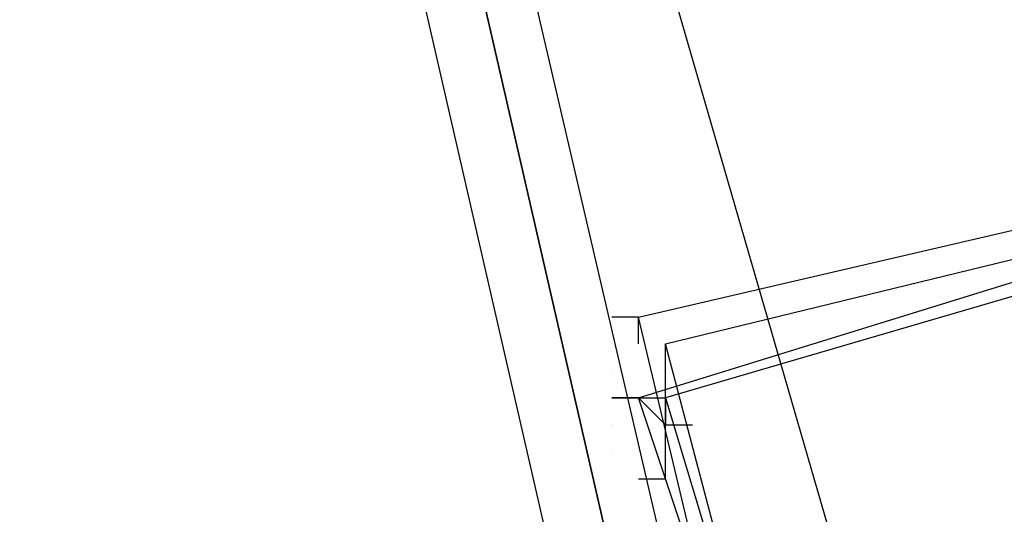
# Model space of a CAD drawing. Header units: feet. Extents: x -79 to 198, y -22 to 181.
# Tile 330 of 656: x 15.054 to 15.541, y 47.174 to 47.418. Entities that reach past the tile are written whole.
import ezdxf

# ---------------------------------------------------------------- set-up
doc = ezdxf.new("R2010")
doc.units = ezdxf.units.FT
doc.layers.add('A-LINEA', color=7, linetype='CONTINUOUS')

msp = doc.modelspace()

# ---------------------------------------------------------------- linework, layer by layer
at = {"layer": 'A-LINEA'}
for p, q in [((15.07, 48.4907), (17.1689, 41.2494)), ((15.07, 48.4907), (17.1689, 41.2494)), ((15.3467, 47.2044), (15.3467, 47.2044)), ((15.3467, 47.2044), (15.3467, 47.2044)), ((15.3467, 47.2044), (15.3467, 47.2044)), ((15.3467, 47.2044), (15.3467, 47.2044))]:
    msp.add_line(p, q, dxfattribs=at)
for points in [[(14.44, 50.9778), (15.32, 47.1378), (15.3333, 47.1378), (15.3467, 47.1378), (15.3467, 47.1511), (14.4667, 50.9911), (14.4533, 50.9911), (14.44, 50.9911), (14.44, 50.9778)], [(14.44, 50.9778), (15.32, 47.1378), (15.3333, 47.1378), (15.3467, 47.1378), (15.3467, 47.1511), (14.4667, 50.9911), (14.4533, 50.9911), (14.44, 50.9911), (14.44, 50.9778)], [(14.4667, 50.9911), (15.3467, 47.1511), (15.3467, 47.1378), (15.3733, 47.1511), (14.48, 50.9911), (14.4667, 50.9911)], [(14.4667, 50.9911), (15.3467, 47.1511), (15.3467, 47.1378), (15.3733, 47.1511), (14.48, 50.9911), (14.4667, 50.9911)], [(16, 47.1244), (15.4533, 46.9511), (15.36, 47.2311), (15.92, 47.4044), (16, 47.1244), (15.92, 47.3911), (15.3733, 47.2311), (15.4533, 46.9644), (16, 47.1244)], [(15.9333, 47.4044), (16, 47.1111), (15.4267, 46.9911), (15.36, 47.2711), (15.9333, 47.4044)], [(16, 47.1244), (15.4533, 46.9511), (15.36, 47.2311), (15.92, 47.4044), (16, 47.1244), (15.92, 47.3911), (15.3733, 47.2311), (15.4533, 46.9644), (16, 47.1244)], [(15.9333, 47.4044), (16, 47.1111), (15.4267, 46.9911), (15.36, 47.2711), (15.9333, 47.4044)], [(15.92, 47.3911), (15.9867, 47.1244), (15.44, 47.0044), (15.3733, 47.2578), (15.92, 47.3911)], [(15.92, 47.3911), (15.9867, 47.1244), (15.44, 47.0044), (15.3733, 47.2578), (15.92, 47.3911)], [(15.36, 47.2578), (15.36, 47.2711), (15.36, 47.2711), (15.3467, 47.2711), (15.3467, 47.2711)], [(15.36, 47.2578), (15.36, 47.2711), (15.36, 47.2711), (15.3467, 47.2711), (15.3467, 47.2711)], [(15.3467, 47.2578), (15.3467, 47.2578), (15.3467, 47.2578)], [(15.3467, 47.2311), (15.3467, 47.2311), (15.3467, 47.2311), (15.3467, 47.2311), (15.3733, 47.2311), (15.3733, 47.2311), (15.3733, 47.2444), (15.3733, 47.2444), (15.3733, 47.2444), (15.3733, 47.2444), (15.3733, 47.2444), (15.3733, 47.2578), (15.3733, 47.2578), (15.3733, 47.2578), (15.3733, 47.2578), (15.3733, 47.2578), (15.3733, 47.2578), (15.3733, 47.2578), (15.3733, 47.2578), (15.3733, 47.2578), (15.3733, 47.2578), (15.3733, 47.2578)], [(15.3467, 47.2578), (15.3467, 47.2578), (15.3467, 47.2578)], [(15.3467, 47.2311), (15.3467, 47.2311), (15.3467, 47.2311), (15.3467, 47.2311), (15.3733, 47.2311), (15.3733, 47.2311), (15.3733, 47.2444), (15.3733, 47.2444), (15.3733, 47.2444), (15.3733, 47.2444), (15.3733, 47.2444), (15.3733, 47.2578), (15.3733, 47.2578), (15.3733, 47.2578), (15.3733, 47.2578), (15.3733, 47.2578), (15.3733, 47.2578), (15.3733, 47.2578), (15.3733, 47.2578), (15.3733, 47.2578), (15.3733, 47.2578), (15.3733, 47.2578)], [(15.3467, 47.2444), (15.3467, 47.2444), (15.3467, 47.2444)], [(15.3467, 47.2444), (15.3467, 47.2444), (15.3467, 47.2444)], [(15.3733, 47.2178), (15.36, 47.2311), (15.36, 47.2311), (15.3467, 47.2311), (15.3467, 47.2311), (15.3467, 47.2311)], [(15.3733, 47.2178), (15.36, 47.2311), (15.36, 47.2311), (15.3467, 47.2311), (15.3467, 47.2311), (15.3467, 47.2311)], [(15.36, 47.1911), (15.36, 47.1911), (15.36, 47.1911), (15.3733, 47.1911), (15.3733, 47.1911), (15.3733, 47.2178), (15.3733, 47.2178), (15.3733, 47.2178), (15.3733, 47.2178), (15.3733, 47.2178), (15.3733, 47.2178), (15.3733, 47.2311), (15.3733, 47.2311), (15.3733, 47.2311), (15.3733, 47.2311), (15.3733, 47.2178), (15.3867, 47.2178)], [(15.36, 47.1911), (15.36, 47.1911), (15.36, 47.1911), (15.3733, 47.1911), (15.3733, 47.1911), (15.3733, 47.2178), (15.3733, 47.2178), (15.3733, 47.2178), (15.3733, 47.2178), (15.3733, 47.2178), (15.3733, 47.2178), (15.3733, 47.2311), (15.3733, 47.2311), (15.3733, 47.2311), (15.3733, 47.2311), (15.3733, 47.2178), (15.3867, 47.2178)], [(15.3467, 47.2178), (15.3467, 47.2178), (15.3467, 47.2178)], [(15.3467, 47.2178), (15.3467, 47.2178), (15.3467, 47.2178)]]:
    msp.add_lwpolyline(points, dxfattribs=at)
msp.add_lwpolyline([(15.3733, 47.2178), (15.3733, 47.2178), (15.3733, 47.2178), (15.3733, 47.2178)], close=True, dxfattribs=at)
msp.add_lwpolyline([(15.3733, 47.2178), (15.3733, 47.2178), (15.3733, 47.2178), (15.3733, 47.2178)], close=True, dxfattribs=at)

doc.saveas('drawing.dxf')
